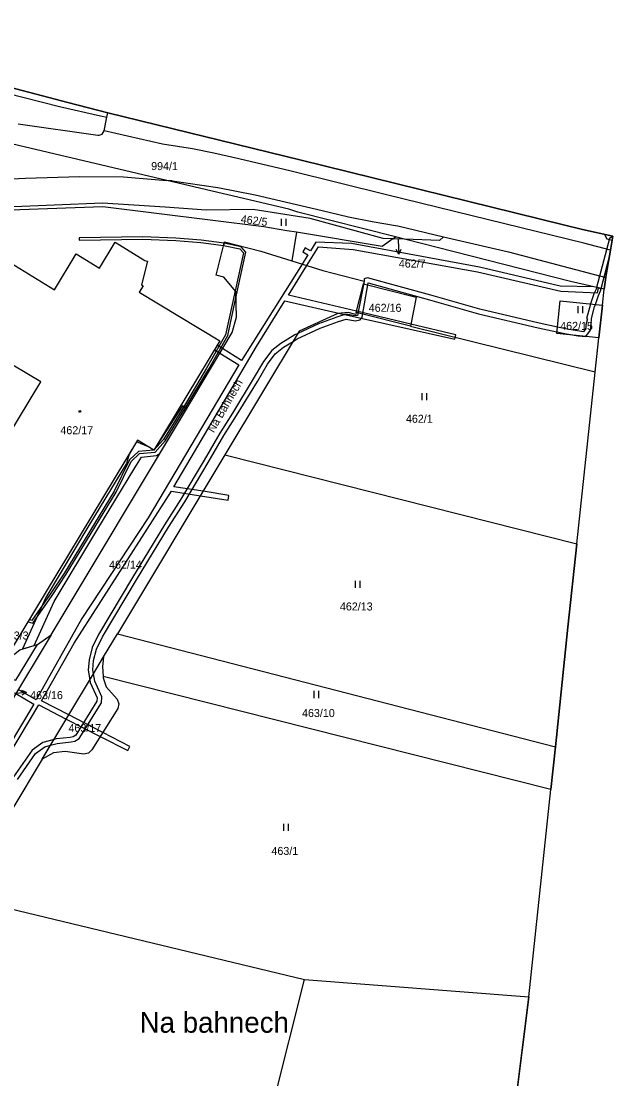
# Model space of a CAD drawing. Extents: x -757266 to -753360, y -1162585 to -1157740.
# Drawn here: x -753727.9 to -753602.1, y -1162096 to -1161871.3 of the extents above; entities that cross this region are included whole.
import ezdxf

# ---------------------------------------------------------------- set-up
doc = ezdxf.new("R2010")
doc.units = 0
for name, color, linetype in [('Hranice kat_území', 7, 'Continuous'), ('Hranice parcel', 7, 'Continuous'), ('Parcelní čísla', 7, 'Continuous'), ('Pop  PČ popisy', 7, 'Continuous'), ('Vnitřní kresba', 7, 'Continuous'), ('Věcná břemena k části', 7, 'Continuous'), ('Značky budov', 7, 'Continuous'), ('Značky kultur', 7, 'Continuous')]:
    doc.layers.add(name, color=color, linetype=linetype)

msp = doc.modelspace()

# ---------------------------------------------------------------- linework, layer by layer
at = {"layer": 'Hranice kat_území'}
msp.add_lwpolyline([(-753634.69, -1162195.9), (-753620, -1162078.5), (-753615.29, -1162034.49), (-753614.32, -1162025.44), (-753611.7, -1162000), (-753609.8, -1161982.31), (-753605.11, -1161938.58), (-753604.37, -1161931.62), (-753604, -1161928.2), (-753603.62, -1161925.71), (-753603.54, -1161925.16), (-753602.61, -1161919.94), (-753602.14, -1161916.96), (-753608.58, -1161915.52), (-753612.6, -1161914.53), (-753668.42, -1161900.83), (-753709.49, -1161890.75), (-753718.01, -1161888.53), (-753734.52, -1161884.22), (-753741.65, -1161882.4), (-753752.87, -1161879.54), (-753756.45, -1161878.63), (-753757.91, -1161878.27), (-753752.15, -1161870.38)], dxfattribs=at)
at = {"layer": 'Hranice parcel'}
for p, q in [((-753718.01, -1161888.53), (-753709.49, -1161890.75)), ((-753669.38, -1161916.13), (-753670.38, -1161922.19)), ((-753648.92, -1161917.51), (-753648.35, -1161917.09)), ((-753646.46, -1161917.6), (-753648.92, -1161917.51)), ((-753646.46, -1161917.6), (-753648.35, -1161917.09)), ((-753656.67, -1161933.19), (-753655.13, -1161927.06)), ((-753604.37, -1161931.62), (-753604, -1161928.2)), ((-753604.37, -1161931.62), (-753605.11, -1161938.58)), ((-753609.8, -1161982.31), (-753605.11, -1161938.58)), ((-753684.61, -1161963.42), (-753707.44, -1162001.43)), ((-753684.61, -1161963.42), (-753609.8, -1161982.31)), ((-753724.45, -1162003.7), (-753721.56, -1162001.63)), ((-753710.38, -1162006.33), (-753707.44, -1162001.43)), ((-753707.44, -1162001.43), (-753614.32, -1162025.44)), ((-753615.29, -1162034.49), (-753710.5, -1162010.46)), ((-753614.32, -1162025.44), (-753615.29, -1162034.49)), ((-753620, -1162078.5), (-753615.29, -1162034.49)), ((-753681.45, -1162129.83), (-753667.7, -1162074.86)), ((-753667.7, -1162074.86), (-753620, -1162078.5)), ((-753620, -1162078.5), (-753634.69, -1162195.9))]:
    msp.add_line(p, q, dxfattribs=at)
for points in [[(-753741.65, -1161882.4), (-753734.52, -1161884.22), (-753718.01, -1161888.53)], [(-753709.49, -1161890.75), (-753668.42, -1161900.83), (-753612.6, -1161914.53)], [(-753648.35, -1161917.09), (-753669.07, -1161911.83), (-753671, -1161911.24), (-753696.96, -1161905.13), (-753734.82, -1161896.22), (-753742.19, -1161896.16), (-753752.64, -1161896.06)], [(-753648.92, -1161917.51), (-753650.98, -1161917.43), (-753666.5, -1161913.22), (-753678.57, -1161911.26), (-753688.6, -1161911.41), (-753697.29, -1161910.8), (-753710.65, -1161909.92), (-753741.52, -1161911.19), (-753755.69, -1161913.21), (-753759.97, -1161914.55)], [(-753669.38, -1161916.13), (-753671.45, -1161915.79), (-753676.36, -1161914.98), (-753710.58, -1161910.7), (-753739.99, -1161911.77)], [(-753612.6, -1161914.53), (-753608.58, -1161915.52), (-753602.14, -1161916.96)], [(-753720.82, -1161928.33), (-753716.25, -1161920.7), (-753711.25, -1161923.75), (-753707.95, -1161918.24), (-753701.62, -1161922.09), (-753701.03, -1161922.23), (-753702.35, -1161927.27), (-753702, -1161927.47), (-753702.83, -1161928.87), (-753685.69, -1161939.19), (-753699.68, -1161962.44), (-753703.17, -1161960.3), (-753730.02, -1162004.76), (-753750.66, -1161992.37), (-753723.76, -1161947.89), (-753747.94, -1161933.49), (-753738.37, -1161917.62), (-753720.82, -1161928.33)], [(-753721.56, -1162001.63), (-753693.62, -1161955.11), (-753683.05, -1161937.38), (-753682.14, -1161934.16), (-753682.29, -1161928.7), (-753684.83, -1161925.65), (-753686.47, -1161925.25), (-753684.68, -1161918.17), (-753676.94, -1161920.12), (-753670.38, -1161922.19)], [(-753648.92, -1161917.51), (-753651.15, -1161919.12), (-753669.38, -1161916.13)], [(-753604, -1161928.2), (-753611.16, -1161926.6), (-753646.46, -1161917.6)], [(-753602.14, -1161916.96), (-753602.61, -1161919.94), (-753603.54, -1161925.16), (-753603.62, -1161925.71), (-753604, -1161928.2)], [(-753670.38, -1161922.19), (-753663.79, -1161924.27), (-753654.99, -1161926.52), (-753655.13, -1161927.06)], [(-753655.13, -1161927.06), (-753643.96, -1161929.88), (-753645.17, -1161936.04), (-753656.67, -1161933.19)], [(-753605.11, -1161938.58), (-753614.06, -1161937.62), (-753613.32, -1161930.66), (-753604.37, -1161931.62)], [(-753656.67, -1161933.19), (-753656.77, -1161933.6), (-753658.39, -1161933.19), (-753660.59, -1161933.39), (-753668.81, -1161937.11), (-753684.61, -1161963.42)], [(-753609.8, -1161982.31), (-753611.7, -1162000), (-753614.32, -1162025.44)], [(-753721.56, -1162001.63), (-753730.39, -1162016.33), (-753733.5, -1162021.01)], [(-753732.84, -1162010.28), (-753729.01, -1162011.26), (-753724.45, -1162003.7)], [(-753732.03, -1162008.46), (-753730.17, -1162006.35), (-753728.19, -1162004.8), (-753724.45, -1162003.7)], [(-753723.42, -1162028.02), (-753712.55, -1162009.94), (-753710.38, -1162006.33)], [(-753710.38, -1162006.33), (-753710.64, -1162008.38), (-753710.5, -1162010.46)], [(-753710.5, -1162010.46), (-753710.48, -1162010.77), (-753709.86, -1162012.66), (-753707.53, -1162015.33), (-753707.17, -1162016.26), (-753707.39, -1162017.26), (-753712.86, -1162026.05), (-753713.6, -1162026.77), (-753714.57, -1162027), (-753718.57, -1162026.42), (-753721.05, -1162026.72), (-753723.42, -1162028.02)], [(-753723.42, -1162028.02), (-753729.92, -1162038.84), (-753734.44, -1162045.31), (-753739.96, -1162051.02), (-753745.94, -1162055.18)], [(-753745.94, -1162055.18), (-753730.39, -1162059.79), (-753667.7, -1162074.86)]]:
    msp.add_lwpolyline(points, dxfattribs=at)
at = {"layer": 'Pop  PČ popisy'}
for p, q in [((-753647.79, -1161917.42), (-753647.77, -1161917.77)), ((-753647.77, -1161917.77), (-753647.613, -1161920.767)), ((-753647.613, -1161920.767), (-753648.165, -1161919.793)), ((-753647.613, -1161920.767), (-753647.165, -1161919.741)), ((-753729.75, -1162014), (-753726.751, -1162013.895)), ((-753726.751, -1162013.895), (-753727.769, -1162013.43)), ((-753726.751, -1162013.895), (-753727.734, -1162014.431))]:
    msp.add_line(p, q, dxfattribs=at)
at = {"layer": 'Vnitřní kresba'}
for p, q in [((-753730.89, -1161886.54), (-753719.77, -1161889.44)), ((-753719.77, -1161889.44), (-753711.02, -1161891.42)), ((-753709.68, -1161891.68), (-753709.49, -1161890.75)), ((-753728.58, -1161893.09), (-753711.62, -1161895.47)), ((-753711.02, -1161891.42), (-753709.68, -1161891.68)), ((-753710.27, -1161894.59), (-753709.68, -1161891.68)), ((-753711.62, -1161895.47), (-753711.31, -1161895.47)), ((-753711.31, -1161895.47), (-753710.69, -1161895.25)), ((-753710.69, -1161895.25), (-753710.27, -1161894.59)), ((-753697.88, -1161897.41), (-753710.27, -1161894.59)), ((-753691.48, -1161898.43), (-753697.88, -1161897.41)), ((-753686.93, -1161899.33), (-753691.48, -1161898.43)), ((-753681.66, -1161900.53), (-753686.93, -1161899.33)), ((-753670.53, -1161903.17), (-753681.66, -1161900.53)), ((-753737.55, -1161905.17), (-753726.96, -1161904.61)), ((-753726.96, -1161904.61), (-753715.52, -1161904.25)), ((-753715.52, -1161904.25), (-753706.15, -1161904.35)), ((-753706.15, -1161904.35), (-753696.96, -1161905.13)), ((-753650.26, -1161908.15), (-753670.53, -1161903.17)), ((-753695.79, -1161905.23), (-753696.96, -1161905.13)), ((-753695.79, -1161905.23), (-753686.13, -1161906.59)), ((-753686.13, -1161906.59), (-753678.2, -1161908.19)), ((-753678.2, -1161908.19), (-753663.94, -1161911.5)), ((-753628.59, -1161913.5), (-753650.26, -1161908.15)), ((-753663.94, -1161911.5), (-753658.32, -1161912.81)), ((-753658.32, -1161912.81), (-753653.27, -1161913.8)), ((-753608.34, -1161918.45), (-753628.59, -1161913.5)), ((-753653.27, -1161913.8), (-753648.35, -1161914.68)), ((-753648.35, -1161914.68), (-753647.87, -1161914.73)), ((-753647.87, -1161914.73), (-753638.11, -1161917.1)), ((-753639.02, -1161917.87), (-753646.46, -1161917.6)), ((-753638.11, -1161917.1), (-753639.02, -1161917.87)), ((-753638.11, -1161917.1), (-753624.3, -1161920.31)), ((-753624.3, -1161920.31), (-753603.62, -1161925.71)), ((-753602.61, -1161919.94), (-753608.34, -1161918.45))]:
    msp.add_line(p, q, dxfattribs=at)
at = {"layer": 'Věcná břemena k části'}
for points in [[(-753741.59, -1162045.64), (-753724.17, -1162016.52), (-753718.31, -1162019.52), (-753711.09, -1162023.21), (-753705.22, -1162026.22), (-753704.78, -1162025.34), (-753710.57, -1162022.37), (-753717.79, -1162018.65), (-753723.59, -1162015.67), (-753716.66, -1162003.43), (-753695.96, -1161971.09), (-753689.81, -1161972.08), (-753683.89, -1161973.04), (-753683.74, -1161972.01), (-753689.25, -1161971.14), (-753695.44, -1161970.17), (-753691.04, -1161962.76), (-753677.88, -1161940.36), (-753671.86, -1161930.7), (-753660.13, -1161933.35), (-753635.73, -1161938.86), (-753635.49, -1161937.9), (-753645.09, -1161935.63), (-753656.6, -1161932.9), (-753671.06, -1161929.48), (-753667.17, -1161923.2), (-753664.71, -1161919.22), (-753657.36, -1161919.77), (-753630.9, -1161924.56), (-753613.18, -1161928.66), (-753605.39, -1161929.01), (-753605.19, -1161927.93), (-753606.15, -1161927.72), (-753613.35, -1161927.59), (-753630.46, -1161923.54), (-753657.67, -1161918.49), (-753665.25, -1161918.19), (-753666.42, -1161920.05), (-753667.56, -1161919.4), (-753668.06, -1161920.26), (-753666.96, -1161920.9), (-753668.2, -1161922.88), (-753681.08, -1161943.35), (-753685.1, -1161940.82), (-753685.68, -1161941.8), (-753681.62, -1161944.3), (-753700.9, -1161976.81), (-753715.03, -1161998.2), (-753724.74, -1162015.45), (-753728.54, -1162013.26)], [(-753728.67, -1162032.35), (-753724.83, -1162026.86), (-753722.86, -1162025.43), (-753721.66, -1162025.09), (-753720.28, -1162024.7), (-753717.3, -1162024.4), (-753716.49, -1162024.22), (-753715.59, -1162023.69), (-753710.86, -1162016.07), (-753710.75, -1162014.81), (-753712.26, -1162011.45), (-753712.55, -1162009.94), (-753712.67, -1162009.07), (-753712.51, -1162007.12), (-753711.88, -1162004.67), (-753710.62, -1162002.06), (-753703.41, -1161989.97), (-753696.58, -1161978.77), (-753693.12, -1161973.35), (-753688.17, -1161965.01), (-753684.85, -1161959.32), (-753682.17, -1161955.04), (-753677.71, -1161947.81), (-753675.55, -1161944.15), (-753673.92, -1161941.96), (-753672.16, -1161940.54), (-753670.12, -1161939.29), (-753669.27, -1161938.77), (-753664.32, -1161936.47), (-753660.48, -1161935.09), (-753658.85, -1161934.57), (-753656.93, -1161934.91), (-753655.85, -1161934.71), (-753655.41, -1161934.16), (-753654.13, -1161926.85), (-753641.14, -1161930.47), (-753630.69, -1161933.43), (-753617.99, -1161936.43), (-753614.02, -1161937.27), (-753612, -1161937.7), (-753609.53, -1161938.11), (-753607.89, -1161938.28), (-753606.92, -1161936.9), (-753606.75, -1161935.69), (-753606.69, -1161934.46), (-753606.01, -1161931.96), (-753605.85, -1161931.46), (-753605.22, -1161929.57), (-753604.76, -1161928.57), (-753604.62, -1161928.06), (-753605.6, -1161927.84), (-753605.7, -1161928.23), (-753606.16, -1161929.21), (-753606.86, -1161931.35), (-753606.97, -1161931.68)], [(-753606.97, -1161931.68), (-753607.73, -1161934.45), (-753607.56, -1161934.49), (-753607.9, -1161935.75), (-753607.88, -1161936.52), (-753608.41, -1161937.28), (-753611.82, -1161936.72), (-753613.92, -1161936.27), (-753617.77, -1161935.45), (-753630.43, -1161932.47), (-753640.86, -1161929.51), (-753654.29, -1161925.77), (-753655, -1161926.01), (-753654.99, -1161926.52), (-753656.39, -1161933.79), (-753656.93, -1161933.89), (-753658.91, -1161933.55)], [(-753658.91, -1161933.55), (-753660.8, -1161934.15), (-753664.7, -1161935.55), (-753669.1, -1161937.59), (-753669.75, -1161937.89), (-753672.74, -1161939.72), (-753674.64, -1161941.26), (-753676.39, -1161943.59), (-753678.57, -1161947.29), (-753683.01, -1161954.52), (-753685.71, -1161958.8), (-753689.03, -1161964.51), (-753693.98, -1161972.83), (-753697.42, -1161978.25), (-753704.27, -1161989.45), (-753711.5, -1162001.58), (-753712.82, -1162004.33), (-753713.49, -1162006.96), (-753713.67, -1162009.11), (-753713.31, -1162011.21), (-753713.22, -1162011.75), (-753711.77, -1162014.99), (-753711.84, -1162015.75), (-753716.31, -1162022.95), (-753716.87, -1162023.28), (-753717.46, -1162023.42), (-753720.46, -1162023.72), (-753720.9, -1162023.84), (-753723.3, -1162024.51), (-753725.55, -1162026.16), (-753729.51, -1162031.79)], [(-753729.07, -1162014.13), (-753725.23, -1162016.35), (-753742.27, -1162044.8)]]:
    msp.add_lwpolyline(points, dxfattribs=at)
for points in [[(-753684.75, -1161918.45), (-753689.66, -1161917.77), (-753695, -1161917.37), (-753702.05, -1161917.11), (-753715.58, -1161917.3), (-753715.58, -1161917.8), (-753702.05, -1161917.61), (-753695.02, -1161917.87), (-753689.72, -1161918.27), (-753684.87, -1161918.94)], [(-753645.17, -1161936.04), (-753605.88, -1161945.74), (-753605.11, -1161938.58), (-753614.06, -1161937.62), (-753613.32, -1161930.66), (-753604.37, -1161931.62), (-753604, -1161928.2), (-753611.16, -1161926.6), (-753646.46, -1161917.6), (-753648.92, -1161917.51), (-753651.15, -1161919.12), (-753669.38, -1161916.13), (-753670.38, -1161922.19), (-753663.79, -1161924.27), (-753654.99, -1161926.52), (-753655.13, -1161927.06), (-753643.96, -1161929.88)], [(-753605.6, -1161927.84), (-753604.62, -1161928.06), (-753602.84, -1161921.24), (-753602.61, -1161919.94), (-753602.14, -1161916.96), (-753602.87, -1161917.41)], [(-753602.27, -1161917.78), (-753602.14, -1161916.96), (-753603.94, -1161916.56), (-753603.41, -1161917.51)], [(-753682.43, -1161928.53), (-753682.29, -1161928.7), (-753682.25, -1161930.07), (-753680.14, -1161920.34), (-753681.15, -1161919.23), (-753684.75, -1161918.45), (-753684.87, -1161918.94), (-753681.41, -1161919.67), (-753680.68, -1161920.48)], [(-753726.45, -1161998.84), (-753725.45, -1161999.19), (-753721.3, -1161993.27), (-753718.31, -1161988.73), (-753707.7, -1161971.36), (-753704.5, -1161964.78), (-753702.75, -1161963.14), (-753699.46, -1161962.86), (-753697.28, -1161960.42), (-753693.09, -1161953.64), (-753688.07, -1161945.26), (-753683.99, -1161938.08), (-753682.25, -1161930.07), (-753682.43, -1161928.53), (-753684.47, -1161937.9), (-753688.51, -1161945), (-753693.51, -1161953.38), (-753697.68, -1161960.12), (-753699.68, -1161962.44), (-753702.97, -1161962.66), (-753704.91, -1161964.48), (-753708.14, -1161971.12), (-753718.73, -1161988.47), (-753721.72, -1161992.99), (-753725.65, -1161998.6), (-753726.18, -1161998.4)], [(-753685.68, -1161941.8), (-753685.1, -1161940.82), (-753686.24, -1161940.1), (-753686.83, -1161941.09)], [(-753698.43, -1161963.12), (-753693.62, -1161955.11), (-753692.7, -1161953.57), (-753693.64, -1161953.02), (-753698.85, -1161961.05), (-753699.68, -1161962.44), (-753700.87, -1161961.71), (-753703.36, -1161960.62), (-753704.96, -1161963.27), (-753705.53, -1161965.26), (-753713.53, -1161978.43), (-753722.65, -1161993.69), (-753727.65, -1162004.64), (-753725.12, -1162003.9), (-753720.87, -1161994.59), (-753711.81, -1161979.47), (-753703.75, -1161966.18), (-753702.36, -1161963.9), (-753699.16, -1161963.53)]]:
    msp.add_lwpolyline(points, close=True, dxfattribs=at)
at = {"layer": 'Značky budov'}
msp.add_circle((-753715.4368, -1161954.1892), 0.175, dxfattribs=at)
at = {"layer": 'Značky kultur'}
for p, q in [((-753672.571, -1161914.76), (-753672.571, -1161913.26)), ((-753671.57, -1161914.76), (-753671.57, -1161913.26)), ((-753609.521, -1161933.29), (-753609.521, -1161931.79)), ((-753608.52, -1161933.29), (-753608.52, -1161931.79)), ((-753642.691, -1161951.8), (-753642.691, -1161950.3)), ((-753641.69, -1161951.8), (-753641.69, -1161950.3)), ((-753656.831, -1161991.66), (-753656.831, -1161990.16)), ((-753655.83, -1161991.66), (-753655.83, -1161990.16)), ((-753665.641, -1162015.06), (-753665.641, -1162013.56)), ((-753664.64, -1162015.06), (-753664.64, -1162013.56)), ((-753672.091, -1162043.29), (-753672.091, -1162041.79)), ((-753671.09, -1162043.29), (-753671.09, -1162041.79))]:
    msp.add_line(p, q, dxfattribs=at)

# ---------------------------------------------------------------- texts
at = {"layer": 'Parcelní čísla'}
for s, p in [('994/1', (-753700.278, -1161902.91)), ('462/7', (-753647.64, -1161923.618)), ('462/16', (-753654.027, -1161933.02)), ('462/15', (-753613.327, -1161936.86)), ('462/1', (-753646.12, -1161956.59)), ('462/17', (-753719.567, -1161959.02)), ('462/14', (-753709.217, -1161987.58)), ('462/13', (-753660.157, -1161996.46)), ('463/3', (-753732.018, -1162002.63)), ('463/16', (-753726, -1162015.294)), ('463/10', (-753668.207, -1162019.09)), ('463/17', (-753717.847, -1162022.28)), ('463/1', (-753674.71, -1162048.39))]:
    msp.add_text(s, height=1.7, dxfattribs=at).set_placement(p)
msp.add_text('462/5', height=1.7, rotation=353, dxfattribs=at).set_placement((-753681.313, -1161914.113))
at = {"layer": 'Pop  PČ popisy'}
msp.add_text('Na Bahnech', height=1.7, rotation=59.999997, dxfattribs=at).set_placement((-753686.98, -1161958.83))
msp.add_text('Na bahnech', height=4.4, dxfattribs=at).set_placement((-753702.732, -1162086.16))

doc.saveas('drawing.dxf')
